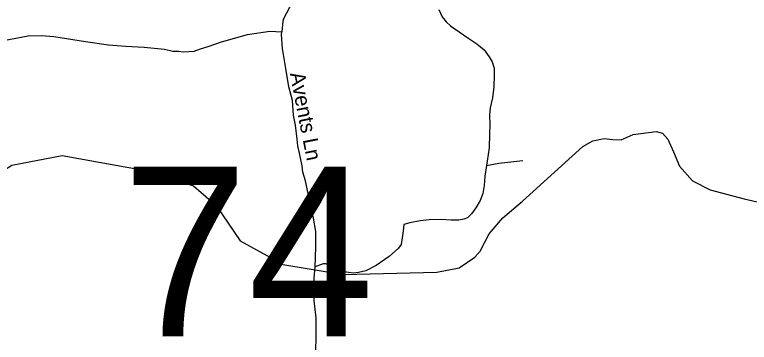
# Model space of a CAD drawing. Extents: x 2220236 to 2384410, y 720751 to 894131.
# Drawn here: x 2294303 to 2298927, y 810700 to 812760 of the extents above; entities that cross this region are included whole.
import ezdxf

# ---------------------------------------------------------------- set-up
doc = ezdxf.new("R2010")
doc.units = 0
for name, color, linetype in [('Exist Hydrographic Misc Water Feature', 7, 'Continuous'), ('Exist Road Non-System Type 51', 7, 'Continuous'), ('Exist Road Non-System Type 51 Label', 7, 'Continuous'), ('Exist Road Secondary Structure Standard Bridge Number Label', 7, 'Continuous')]:
    doc.layers.add(name, color=color, linetype=linetype)

msp = doc.modelspace()

# ---------------------------------------------------------------- linework, layer by layer
at = {"layer": 'Exist Hydrographic Misc Water Feature'}
for points in [[(2295979.4, 811190.5), (2296373.1, 811126.7), (2296961, 811140), (2297101.9, 811169.2), (2297199.7, 811234.9), (2297233.1, 811273.4), (2297289.9, 811382.3), (2297376.7, 811483.5), (2297499.5, 811587.1), (2297879.5, 811932), (2297943, 811966.8), (2298014.8, 811981.7), (2298068.9, 811976.3), (2298121, 811972.9), (2298196.5, 812005.8), (2298340.2, 812025.5), (2298380.4, 812015.9), (2298415.1, 811978.3), (2298449.9, 811898.6), (2298487, 811806.8), (2298570.3, 811715.6), (2298680.8, 811658.8), (2298895.5, 811601.2), (2299204.5, 811530.6)], [(2293234.2, 811103.7), (2293650.2, 811232.9), (2294178.3, 811746.7), (2294285.3, 811813.3), (2294601.3, 811875.7), (2295127.2, 811779.5), (2295428.3, 811684.8), (2295571.4, 811560.4), (2295723.3, 811337.6), (2295973.3, 811199.7)]]:
    msp.add_lwpolyline(points, dxfattribs=at)
at = {"layer": 'Exist Road Non-System Type 51'}
for points in [[(2296052.5, 812841.1), (2295995.7, 812734.4), (2295991.8, 812720.4), (2295983.9, 812651.8)], [(2296974, 812792.7), (2296995.1, 812746.3), (2297018.3, 812714.6), (2297045.7, 812689.3), (2297100.6, 812653.4), (2297161.8, 812611.1), (2297212.4, 812577.3), (2297258.9, 812539.3), (2297290.5, 812495), (2297309.5, 812463.3), (2297322.2, 812423.2), (2297322.2, 812383.1), (2297320.1, 812307), (2297311.6, 812237.4), (2297296.8, 812174), (2297292.6, 812129.7), (2297294.7, 812068.4), (2297292.6, 812009.3), (2297290.5, 811922.7), (2297277.9, 811838.2), (2297272.6, 811811.8)], [(2294232, 812598), (2294387.8, 812627.3), (2294471.6, 812630.2), (2294549.6, 812622.8), (2294749.9, 812590.9), (2294894, 812570.1), (2295002, 812561.3), (2295118.1, 812556.3), (2295246, 812543.4), (2295298.1, 812531.9), (2295334.1, 812530.4), (2295366.2, 812526.5), (2295432, 812531.2), (2295471.9, 812545.5), (2295521.8, 812560.1), (2295605.4, 812588.8), (2295768.9, 812636.4), (2295908.7, 812655.7), (2295983.9, 812651.8)], [(2296194.2, 811174.1), (2296198.4, 811298.7), (2296198.4, 811395.8), (2296183.6, 811480.3), (2296152, 811626), (2296134.5, 811714.5), (2296116, 811770.2), (2296113.6, 811810.1), (2296095, 811890), (2296086.5, 811936.4), (2296081.8, 811977.7), (2296070.8, 812065.6), (2296058.2, 812129.3), (2296051.2, 812221.3), (2296028.3, 812307), (2296011, 812422.7), (2295989.6, 812548.5), (2295982.8, 812636.4), (2295983.9, 812651.8)], [(2297272.6, 811811.8), (2297350.7, 811826.6), (2297445.6, 811837.2), (2297502.6, 811843.5)], [(2297272.6, 811811.8), (2297262, 811744.3), (2297257.8, 811685.1), (2297249.4, 811636.6), (2297232.5, 811592.2), (2297205, 811545.8), (2297179.7, 811507.7), (2297154.4, 811482.4), (2297131.2, 811474), (2297099.5, 811467.6), (2297051, 811467.6), (2296985.6, 811471.8), (2296911.7, 811469.7), (2296854.7, 811463.4), (2296791.4, 811450.7), (2296752.5, 811440), (2296748.3, 811400.6), (2296742.9, 811357.8), (2296736.5, 811315.6), (2296719.7, 811292.3), (2296660.6, 811239.6), (2296578.3, 811182.5), (2296512.8, 811148.7), (2296466.4, 811138.2), (2296436.9, 811134), (2296405.2, 811138.2), (2296369.3, 811144.5), (2296329.2, 811159.3), (2296293.3, 811178.3), (2296261.7, 811193.1), (2296244.8, 811193.1), (2296227.9, 811186.8), (2296204.7, 811178.3), (2296194.2, 811174.1)], [(2296218.4, 809916.5), (2296214.2, 809948.2), (2296210, 810020), (2296212.1, 810110.8), (2296203.7, 810197.4), (2296201.5, 810284), (2296197.3, 810372.7), (2296197.3, 810478.3), (2296203.7, 810562.7), (2296199.4, 810638.8), (2296200.5, 810743.3), (2296200.5, 810853.1), (2296187.8, 810962.9), (2296187.8, 811102.3), (2296194.2, 811174.1)]]:
    msp.add_lwpolyline(points, dxfattribs=at)

# ---------------------------------------------------------------- texts
at = {"layer": 'Exist Road Non-System Type 51 Label'}
msp.add_text('Avents Ln', height=95, rotation=281.0804, dxfattribs=at).set_placement((2296034.4, 812390.5))
at = {"layer": 'Exist Road Secondary Structure Standard Bridge Number Label'}
msp.add_text('74', height=1066.27, dxfattribs=at).set_placement((2294979.5, 810737.7))

doc.saveas('drawing.dxf')
